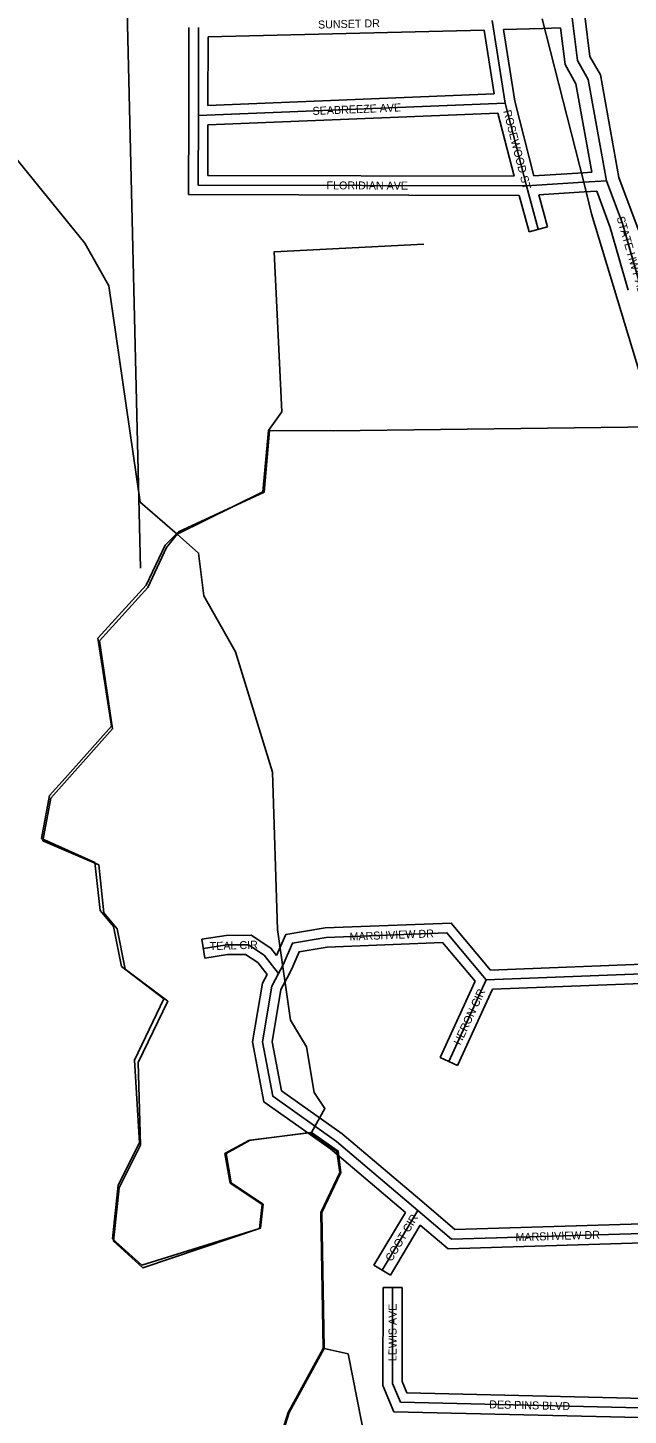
# Model space of a CAD drawing. Extents: x 418523 to 616617, y 1878279 to 2196743.
# Drawn here: x 568098 to 569974, y 1993241 to 1997576 of the extents above; entities that cross this region are included whole.
import ezdxf

# ---------------------------------------------------------------- set-up
doc = ezdxf.new("R2010")
doc.units = 0
for name, color, linetype in [('Level 1', 7, 'Continuous'), ('Level 22', 7, 'Continuous'), ('Level 23', 7, 'Continuous'), ('Level 31', 7, 'Continuous'), ('Level 32', 7, 'Continuous'), ('Level 34', 7, 'Continuous'), ('Level 5', 7, 'Continuous'), ('Level 7', 7, 'Continuous'), ('Level 8', 7, 'Continuous')]:
    doc.layers.add(name, color=color, linetype=linetype)

msp = doc.modelspace()

# ---------------------------------------------------------------- linework, layer by layer
at = {"layer": 'Level 1'}
msp.add_line((568394.747, 1998215.331), (568450.404, 1995887.192), dxfattribs=at)
at = {"layer": 'Level 22'}
for p, q in [((569955.466, 1996964.365), (569905.994, 1997097.943)), ((570012.083, 1996767.13), (569955.466, 1996964.365))]:
    msp.add_line(p, q, dxfattribs=at)
msp.add_lwpolyline([(569905.994, 1997097.943), (569848.391, 1997414.823), (569815.234, 1997473.45), (569799.056, 1997606.586)], dxfattribs=at)
at = {"layer": 'Level 23'}
for p, q in [((570007.837, 1996938.141), (569944.724, 1997108.546)), ((569917.434, 1996951.881), (569875.258, 1997065.759)), ((569973.634, 1996756.093), (569917.434, 1996951.882))]:
    msp.add_line(p, q, dxfattribs=at)
for points in [[(569944.724, 1997108.546), (569886.538, 1997428.63), (569853.979, 1997486.196), (569838.528, 1997613.371)], [(569860.44, 1997124.886), (569810.244, 1997401.016), (569776.487, 1997460.704), (569762.553, 1997575.386)]]:
    msp.add_lwpolyline(points, dxfattribs=at)
at = {"layer": 'Level 31'}
for p, q in [((568631.091, 1997301.337), (568631.746, 1997576.623)), ((569589.779, 1997340.519), (569548.849, 1997599.176)), ((568631.091, 1997301.337), (569589.779, 1997340.519)), ((569655.762, 1997081.804), (569589.779, 1997340.519)), ((568630.258, 1997084.6), (568631.091, 1997301.337)), ((569655.762, 1997081.804), (569834.317, 1997093.02)), ((569834.317, 1997093.02), (569905.994, 1997097.943)), ((569655.762, 1997081.804), (568630.258, 1997084.6)), ((569655.762, 1997081.804), (569692.862, 1996946.436)), ((570121.228, 1994624.211), (569530.371, 1994601.236)), ((569530.371, 1994601.236), (569413.067, 1994345.862)), ((569316.513, 1993880.247), (569205.394, 1993694.318)), ((570053.983, 1993262.84), (569262.138, 1993281.434))]:
    msp.add_line(p, q, dxfattribs=at)
for points in [[(569530.371, 1994601.236), (569407.356, 1994748.08), (569030.262, 1994733.336), (568924.935, 1994715.767), (568895.6, 1994648.56), (568881.582, 1994621.319)], [(568881.582, 1994621.319), (568837.002, 1994677.791), (568787.29, 1994710.276), (568720.06, 1994710.071), (568646.777, 1994698.61)], [(568881.582, 1994621.319), (568860.239, 1994581.004), (568830.969, 1994407.61), (568863.229, 1994237.342), (569062.051, 1994096.498), (569316.513, 1993880.247)], [(569316.513, 1993880.247), (569421.907, 1993790.902), (570052.409, 1993810.146)], [(569262.138, 1993281.434), (569237.223, 1993340.041), (569237.931, 1993640.056)]]:
    msp.add_lwpolyline(points, dxfattribs=at)
at = {"layer": 'Level 32'}
for p, q in [((568601.091, 1997301.408), (568601.746, 1997576.695)), ((568661.678, 1997547.349), (569523.324, 1997568.538)), ((569554.88, 1997369.118), (569523.324, 1997568.538)), ((569583.819, 1997570.141), (569705.709, 1997573.546)), ((569619.194, 1997346.583), (569583.819, 1997570.141)), ((569705.842, 1997573.551), (569762.553, 1997575.386)), ((568661.167, 1997332.591), (568661.677, 1997547.349)), ((568661.167, 1997332.591), (569554.88, 1997369.117)), ((568660.982, 1997272.532), (569566.717, 1997309.551)), ((569617.124, 1997111.91), (569566.718, 1997309.55)), ((569678.69, 1997113.303), (569619.194, 1997346.583)), ((568600.143, 1997054.681), (568601.091, 1997301.451)), ((568660.374, 1997114.518), (568660.982, 1997272.532)), ((569617.124, 1997111.91), (568660.374, 1997114.517)), ((569678.69, 1997113.303), (569832.437, 1997122.961)), ((569832.437, 1997122.961), (569860.44, 1997124.885)), ((569632.861, 1997051.865), (568600.143, 1997054.681)), ((569632.861, 1997051.866), (569663.929, 1996938.507)), ((569694.442, 1997054.173), (569721.796, 1996954.366)), ((569694.443, 1997054.173), (569836.199, 1997063.078)), ((569836.374, 1997063.09), (569875.258, 1997065.759)), ((569721.796, 1996954.366), (569663.929, 1996938.507)), ((568651.413, 1994668.969), (568642.14, 1994728.251)), ((570109.721, 1994653.786), (569543.916, 1994631.785)), ((569495.189, 1994596.515), (569385.805, 1994358.385)), ((570113.064, 1994593.869), (569549.945, 1994571.972)), ((569549.944, 1994571.972), (569440.329, 1994333.339)), ((569440.329, 1994333.339), (569385.805, 1994358.385)), ((569277.731, 1993873.834), (569179.643, 1993709.708)), ((569324.111, 1993834.477), (569231.147, 1993678.927)), ((569231.147, 1993678.927), (569179.643, 1993709.708)), ((569207.93, 1993640.128), (569267.932, 1993639.986)), ((570024.077, 1993293.551), (569282.18, 1993310.971)), ((570053.59, 1993232.839), (569242.097, 1993251.894))]:
    msp.add_line(p, q, dxfattribs=at)
for points in [[(569543.916, 1994631.785), (569420.898, 1994778.633), (569027.195, 1994763.239), (568903.949, 1994742.681), (568875.483, 1994677.464)], [(568875.483, 1994677.464), (568857.514, 1994700.226), (568796.182, 1994740.303), (568717.683, 1994740.066), (568642.14, 1994728.251)], [(569495.189, 1994596.515), (569393.815, 1994717.526), (569033.329, 1994703.431), (568945.921, 1994688.852), (568922.714, 1994635.682), (568908.097, 1994607.281)], [(568845.921, 1994618.076), (568816.489, 1994655.357), (568778.399, 1994680.248), (568722.437, 1994680.078), (568651.413, 1994668.969)], [(568845.92, 1994618.076), (568831.461, 1994590.766), (568800.492, 1994407.305), (568836.007, 1994219.861), (569043.63, 1994072.781), (569277.731, 1993873.834)], [(568908.097, 1994607.281), (568889.016, 1994571.241), (568861.445, 1994407.914), (568890.451, 1994254.823), (569080.472, 1994120.215), (569335.94, 1993903.108)], [(569335.912, 1993903.131), (569432.514, 1993821.241), (570051.494, 1993840.132)], [(569324.111, 1993834.476), (569411.301, 1993760.564), (570053.325, 1993780.159)], [(569242.097, 1993251.894), (569207.208, 1993333.963), (569207.93, 1993640.128)], [(569282.18, 1993310.971), (569267.237, 1993346.119), (569267.932, 1993639.986)]]:
    msp.add_lwpolyline(points, dxfattribs=at)
at = {"layer": 'Level 5'}
for points in [[(568565.377, 1995993.286), (568832.56, 1996125.793), (568849.858, 1996317.487), (568891.728, 1996375.719), (568868.358, 1996875.961), (569335.259, 1996899.466)], [(568984.49, 1994124.569), (568792.686, 1994100.186), (568717.524, 1994058.734), (568733.907, 1993967.002), (568833.72, 1993899.982), (568825.152, 1993824.991), (568457.925, 1993701.123), (568366.521, 1993784.774), (568383.719, 1993951.437), (568450.828, 1994084.621), (568443.344, 1994343.087), (568535.662, 1994534.493), (568402.607, 1994634.983), (568377.994, 1994760.096), (568336.472, 1994810.246), (568320.289, 1994960.37), (568145.454, 1995035.949), (568170.922, 1995169.263), (568363.343, 1995385.39), (568322.537, 1995660.616), (568473.148, 1995826.851), (568531.897, 1995951.705), (568565.377, 1995993.286)], [(569024.013, 1993449.195), (569017.055, 1993874.384), (569075.794, 1993999.237), (569067.693, 1994065.959), (568984.49, 1994124.569)], [(569024.013, 1993449.195), (568914.994, 1993249.488), (568864.445, 1993091.254), (568887.567, 1992507.611), (568837.317, 1992432.749), (568745.525, 1992408.037), (568595.989, 1992566.919), (568237.391, 1992526.413), (568104.107, 1992560.182), (568062.654, 1992627.003), (568087.794, 1992668.585), (568479.773, 1992717.361), (568546.753, 1992808.834), (568546.982, 1992883.866), (568422.396, 1993017.637), (567881.319, 1993269.496), (567615.169, 1993453.746), (567507.125, 1993562.477), (567315.679, 1993654.797)]]:
    msp.add_lwpolyline(points, dxfattribs=at)
at = {"layer": 'Level 7'}
for points in [[(565966.408, 1999186.206), (565882.648, 1999069.763), (565873.204, 1998728.005), (565931.138, 1998594.422), (565996.884, 1998302.426), (566012.669, 1998027.291), (566128.01, 1997601.752), (566427.689, 1997467.413), (566469.013, 1997358.911), (566442.51, 1996900.481), (566692.467, 1996857.982), (567085.479, 1997223.536), (567344.304, 1997347.732), (567744.612, 1997396.448), (567902.807, 1997337.599), (568010.821, 1997228.867), (568276.534, 1996902.903), (568351.138, 1996769.251), (568448.992, 1996093.687), (568565.377, 1995993.286)], [(568984.49, 1994124.569), (569026.429, 1994199.471), (568993.248, 1994249.582), (568968.694, 1994391.405), (568918.942, 1994474.896), (568878.176, 1994758.492), (568863.097, 1995250.373), (568747.598, 1995625.901), (568648.112, 1995801.293), (568631.869, 1995934.706), (568565.377, 1995993.286)], [(568927.792, 1989473.052), (569395.578, 1989763.286), (569388.381, 1990113.453), (569330.487, 1990263.696), (569256.629, 1990622.393), (569231.688, 1990647.493), (569249.502, 1990997.561), (569375.271, 1991222.248), (569409.785, 1991580.576), (569385.759, 1991889.123), (569335.898, 1991939.304), (569278.889, 1992347.952), (569237.625, 1992481.495), (569181.004, 1993015.186), (569098.975, 1993432.265), (569024.013, 1993449.195)]]:
    msp.add_lwpolyline(points, dxfattribs=at)
at = {"layer": 'Level 8'}
for points in [[(572467.73, 1998183.396), (572521.759, 1996599.361), (572554.763, 1996474.358), (572560.765, 1996364.356), (572613.784, 1995352.333), (572615.784, 1995323.332), (572642.794, 1994806.321), (572680.801, 1994506.315), (572687.802, 1994449.314), (572059.787, 1994458.306), (571089.764, 1994477.294), (570705.754, 1994476.289), (570620.753, 1994488.288), (570546.747, 1994710.292), (570443.739, 1995018.298), (570350.731, 1995311.304), (570236.722, 1995673.311), (570055.706, 1996329.323), (570009.702, 1996495.326), (569858.689, 1996994.336), (569834.687, 1997093.337), (569704.675, 1997603.347)], [(568861.735, 1993091.234), (568911.734, 1993249.238), (569020.733, 1993449.244), (569013.725, 1993874.254), (569072.724, 1993999.257), (569063.723, 1994065.259), (568980.72, 1994124.259), (568788.716, 1994099.256), (568713.714, 1994058.254), (568730.717, 1993966.252), (568830.72, 1993899.252), (568821.721, 1993824.251), (568454.714, 1993709.243), (568362.711, 1993792.244), (568380.709, 1993959.248), (568447.708, 1994092.251), (568431.703, 1994350.257), (568523.702, 1994542.263), (568390.697, 1994643.263), (568365.694, 1994768.266), (568324.692, 1994818.266), (568307.689, 1994968.27), (568141.684, 1995043.27), (568166.682, 1995177.273), (568215.682, 1995231.275), (568359.683, 1995393.281), (568317.677, 1995668.286), (568468.677, 1995834.291), (568527.676, 1995959.296), (568568.677, 1996001.296), (568836.681, 1996125.303), (568853.678, 1996317.307), (569053.683, 1996316.31), (570055.706, 1996329.323)]]:
    msp.add_lwpolyline(points, dxfattribs=at)

# ---------------------------------------------------------------- texts
at = {"layer": 'Level 34'}
for s, height, rotation, p in [('SUNSET DR', 25, 1.407936, (569005.118, 1997573.304)), ('SEABREEZE AVE', 25, 2.339692, (568988.213, 1997303.426)), ('ROSEWOOD ST', 25, 284.306633, (569583.223, 1997315.654)), ('FLORIDIAN AVE', 25, 359.843072, (569031.48, 1997071.008)), ('STATE HWY A1A', 25, 286.015222, (569937.197, 1996982.713)), ('MARSHVIEW DR', 24.99916, 2.238328, (569103.646, 1994723.697)), ('TEAL CIR', 25, 1.857078, (568666.908, 1994693.832)), ('HERON CIR', 25, 65.327669, (569449.552, 1994395.347)), ('COOT CIR', 25, 59.134939, (569234.601, 1993718.824)), ('MARSHVIEW DR', 25, 1.747486, (569621.844, 1993784.501)), ('LEWIS AVE', 25, 89.863594, (569249.883, 1993409.232)), ('DES PINS BLVD', 25, 358.654097, (569539.216, 1993262.426))]:
    msp.add_text(s, height=height, rotation=rotation, dxfattribs=at).set_placement(p)

doc.saveas('drawing.dxf')
